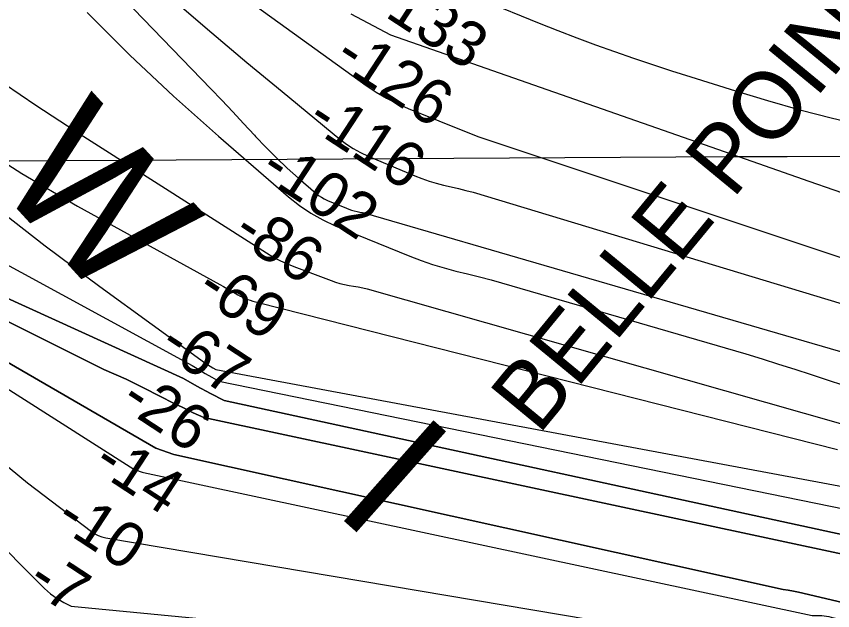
# Model space of a CAD drawing. Extents: x 3477039 to 3515015, y 546746 to 572297.
# Drawn here: x 3503906 to 3505117, y 557632 to 558514 of the extents above; entities that cross this region are included whole.
import ezdxf

# ---------------------------------------------------------------- set-up
doc = ezdxf.new("R2010")
doc.units = 0
for name, color, linetype in [('V-CHAN-NAID', 7, 'Continuous'), ('V-GRID-MAJR', 7, 'Continuous'), ('V-RIVR-IDEN', 7, 'Continuous'), ('V-RIVR-RANG', 7, 'Continuous'), ('V-TOPO-DPTH', 7, 'Continuous'), ('V-TOPO-MAJR', 7, 'Continuous'), ('V-TOPO-MINR', 7, 'Continuous')]:
    doc.layers.add(name, color=color, linetype=linetype)

msp = doc.modelspace()

# ---------------------------------------------------------------- linework, layer by layer
at = {"layer": 'V-GRID-MAJR'}
msp.add_spline([(3481235.517, 558168.281), (3486509.202, 558197.813), (3491782.883, 558228.111), (3497056.56, 558259.177), (3502330.233, 558291.01), (3507603.9, 558323.61), (3512877.563, 558356.976), (3512877.5640000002, 558356.976)], degree=3, dxfattribs=at)
at = {"layer": 'V-TOPO-DPTH'}
for points in [[(3506500.9917128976, 557142.1897201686), (3505846.0415604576, 557327.3330270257), (3505806.201830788, 557342.4864726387), (3505200.3662800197, 557623.7619405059), (3505177.8303129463, 557631.8026959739), (3505154.8950803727, 557638.6216890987), (3505131.6936707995, 557644.6261739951), (3505066.426840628, 557659.6569688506), (3505058.859694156, 557661.2329219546), (3505051.258869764, 557662.5952138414), (3505043.6075284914, 557663.6370139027), (3504139.3339014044, 557863.91423004), (3504112.8657043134, 557873.1514193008), (3503335.878605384, 558323.474024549), (3503325.8384784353, 558331.6517366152), (3503316.103803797, 558340.1609786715), (3503306.8273076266, 558349.1675157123), (3503297.8562637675, 558358.5055827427), (3502899.0589204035, 559090.6295439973)], [(3506500.9917128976, 557142.1897201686), (3505846.0415604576, 557327.3330270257), (3505806.201830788, 557342.4864726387), (3505200.3662800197, 557623.7619405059), (3505177.8303129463, 557631.8026959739), (3505154.8950803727, 557638.6216890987), (3505131.6936707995, 557644.6261739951), (3505066.426840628, 557659.6569688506), (3505058.859694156, 557661.2329219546), (3505051.258869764, 557662.5952138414), (3505043.6075284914, 557663.6370139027), (3504139.3339014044, 557863.91423004), (3504112.8657043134, 557873.1514193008), (3503335.878605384, 558323.474024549), (3503325.8384784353, 558331.6517366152), (3503316.103803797, 558340.1609786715), (3503306.8273076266, 558349.1675157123), (3503297.8562637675, 558358.5055827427), (3502899.0589204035, 559090.6295439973)], [(3502877.3325616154, 559071.9138172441), (3503281.0785888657, 558358.6696567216), (3503294.2358403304, 558344.8062490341), (3503307.7470413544, 558331.3117560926), (3503321.789166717, 558318.3706352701), (3503336.185241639, 558305.7984291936), (3503922.4777188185, 557822.0526050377), (3504017.3169510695, 557749.670580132), (3504022.2604125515, 557746.4185599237), (3504027.4254332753, 557743.6616833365), (3504032.922792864, 557741.6475221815), (3504038.641711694, 557740.1285046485), (3505009.8509295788, 557576.683416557), (3505077.2757781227, 557568.4140612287), (3505109.889195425, 557562.9476940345), (3505141.9919009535, 557555.6231754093), (3505173.3285388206, 557545.5114296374), (3505204.1544649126, 557533.5415324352), (3505758.093547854, 557288.6619279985), (3505800.9207375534, 557274.0436217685), (3506506.6249081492, 557092.795981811)], [(3502877.3325616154, 559071.9138172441), (3503281.0785888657, 558358.6696567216), (3503294.2358403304, 558344.8062490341), (3503307.7470413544, 558331.3117560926), (3503321.789166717, 558318.3706352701), (3503336.185241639, 558305.7984291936), (3503922.4777188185, 557822.0526050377), (3504017.3169510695, 557749.670580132), (3504022.2604125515, 557746.4185599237), (3504027.4254332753, 557743.6616833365), (3504032.922792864, 557741.6475221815), (3504038.641711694, 557740.1285046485), (3505009.8509295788, 557576.683416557), (3505077.2757781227, 557568.4140612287), (3505109.889195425, 557562.9476940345), (3505141.9919009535, 557555.6231754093), (3505173.3285388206, 557545.5114296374), (3505204.1544649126, 557533.5415324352), (3505758.093547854, 557288.6619279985), (3505800.9207375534, 557274.0436217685), (3506506.6249081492, 557092.795981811)], [(3503334.601970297, 558339.9441056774), (3504035.767453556, 557989.842301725), (3504068.9176176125, 557975.5550605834), (3504079.772465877, 557970.3385401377), (3504090.5839579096, 557965.0349739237), (3504101.3304155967, 557959.6008390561), (3504112.033517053, 557954.0796584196), (3504121.563831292, 557949.0901441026), (3504137.0728682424, 557941.1606254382), (3504152.679562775, 557933.4332326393), (3504168.43274368, 557926.0090286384), (3504184.2835821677, 557918.7869505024), (3505138.765858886, 557714.5246502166)], [(3505138.765858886, 557714.5246502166), (3504184.2835821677, 557918.7869505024), (3504168.43274368, 557926.0090286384), (3504152.679562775, 557933.4332326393), (3504137.0728682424, 557941.1606254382), (3504121.563831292, 557949.0901441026), (3504112.033517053, 557954.0796584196), (3504101.3304155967, 557959.6008390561), (3504090.5839579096, 557965.0349739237), (3504079.772465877, 557970.3385401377), (3504068.9176176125, 557975.5550605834), (3504035.767453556, 557989.842301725), (3503334.601970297, 558339.9441056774)], [(3503377.330386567, 558330.1360154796), (3504153.827520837, 557976.6224192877), (3504173.7698310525, 557965.4259619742), (3504193.9555671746, 557954.6745690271), (3504214.303587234, 557944.2198856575), (3505198.9951967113, 557730.3329810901), (3505221.0530619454, 557722.6416449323), (3505243.064786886, 557714.8192389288), (3505265.0457516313, 557706.9094530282), (3505818.757587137, 557461.7763037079), (3505854.122499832, 557445.0231063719), (3505889.805370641, 557428.9582564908), (3505925.700213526, 557413.3523049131), (3505935.954798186, 557409.011585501), (3505977.317117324, 557392.0573467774), (3506018.9205675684, 557375.7391397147), (3506515.222038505, 557207.114851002)], [(3506515.222038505, 557207.114851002), (3506018.9205675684, 557375.7391397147), (3505977.317117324, 557392.0573467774), (3505935.954798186, 557409.011585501), (3505925.700213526, 557413.3523049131), (3505889.805370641, 557428.9582564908), (3505854.122499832, 557445.0231063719), (3505818.757587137, 557461.7763037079), (3505265.0457516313, 557706.9094530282), (3505243.064786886, 557714.8192389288), (3505221.0530619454, 557722.6416449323), (3505198.9951967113, 557730.3329810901), (3504214.303587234, 557944.2198856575), (3504193.9555671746, 557954.6745690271), (3504173.7698310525, 557965.4259619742), (3504153.827520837, 557976.6224192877), (3503377.330386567, 558330.1360154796)]]:
    msp.add_lwpolyline(points, dxfattribs=at)
at = {"layer": 'V-TOPO-MAJR'}
for points in [[(3503024.972215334, 559208.2330596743), (3503380.9675227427, 558432.7566262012), (3503385.992040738, 558425.930649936), (3503391.552103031, 558419.6481297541), (3503397.9154817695, 558414.1807936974), (3504166.708622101, 557996.189345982), (3504176.3995601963, 557990.1043889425), (3504186.1832951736, 557984.1768214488), (3504196.1062254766, 557978.485338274), (3504206.121952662, 557972.9512446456), (3505160.1291420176, 557777.863512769), (3505197.6312276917, 557764.9533514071), (3505235.0811225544, 557751.8949322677), (3505272.4527312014, 557738.6141264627), (3505309.7721490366, 557725.18506288), (3505493.4171094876, 557658.4848615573), (3505531.3089105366, 557644.5280876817), (3505569.1141038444, 557630.3436201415), (3505606.789385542, 557615.8176121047), (3505792.764111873, 557537.3841303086), (3505808.850715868, 557529.9634552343), (3505853.5234596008, 557509.252708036), (3506497.3996902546, 557279.1968156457)], [(3504051.260086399, 558554.5780567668), (3504194.502089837, 558406.5210614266), (3504210.8100476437, 558389.5153226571), (3504227.0169263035, 558372.4146314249), (3504243.0721862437, 558355.1715114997), (3504259.026367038, 558337.833439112), (3504260.8322589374, 558335.8534287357), (3504276.08233472, 558319.7160289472), (3504291.697570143, 558303.9534017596), (3504307.860545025, 558288.752933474), (3504324.3886795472, 558273.9272377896), (3504350.2513127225, 558251.5416219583), (3504354.2547642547, 558248.4053031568), (3504358.4303562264, 558245.5490043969), (3504362.8641588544, 558243.1127356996), (3504367.4701019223, 558240.9564870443), (3504395.5626224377, 558229.444304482), (3504399.436286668, 558227.9753437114), (3504403.3531447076, 558226.6455962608), (3504407.33479346, 558225.5246687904), (3504411.359636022, 558224.5429546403), (3504415.4155157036, 558223.6592675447), (3504419.469304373, 558222.7661674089), (3504423.5199565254, 558221.8589477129), (3505300.2804424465, 557966.7400019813)]]:
    msp.add_lwpolyline(points, dxfattribs=at)
at = {"layer": 'V-TOPO-MINR'}
for points in [[(3502899.0589204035, 559090.6295439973), (3503297.8562637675, 558358.5055827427), (3503306.8273076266, 558349.1675157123), (3503316.103803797, 558340.1609786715), (3503325.8384784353, 558331.6517366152), (3503335.878605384, 558323.474024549), (3504112.8657043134, 557873.1514193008), (3504139.3339014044, 557863.91423004), (3505043.6075284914, 557663.6370139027), (3505051.258869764, 557662.5952138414), (3505058.859694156, 557661.2329219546), (3505066.426840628, 557659.6569688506), (3505131.6936707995, 557644.6261739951), (3505154.8950803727, 557638.6216890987), (3505177.8303129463, 557631.8026959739), (3505200.3662800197, 557623.7619405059), (3505806.201830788, 557342.4864726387), (3505846.0415604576, 557327.3330270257), (3506500.9917128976, 557142.1897201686)], [(3502877.3325616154, 559071.9138172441), (3503281.0785888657, 558358.6696567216), (3503294.2358403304, 558344.8062490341), (3503307.7470413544, 558331.3117560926), (3503321.789166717, 558318.3706352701), (3503336.185241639, 558305.7984291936), (3503922.4777188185, 557822.0526050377), (3504017.3169510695, 557749.670580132), (3504022.2604125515, 557746.4185599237), (3504027.4254332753, 557743.6616833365), (3504032.922792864, 557741.6475221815), (3504038.641711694, 557740.1285046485), (3505009.8509295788, 557576.683416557), (3505077.2757781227, 557568.4140612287), (3505109.889195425, 557562.9476940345), (3505141.9919009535, 557555.6231754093), (3505173.3285388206, 557545.5114296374), (3505204.1544649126, 557533.5415324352), (3505758.093547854, 557288.6619279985), (3505800.9207375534, 557274.0436217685), (3506506.6249081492, 557092.795981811)], [(3503958.7989348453, 558747.7692138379), (3504425.0029157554, 558411.451222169), (3504439.821721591, 558401.5621005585), (3504455.0566016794, 558392.4279702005), (3504470.9155931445, 558384.4263267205), (3504487.1906588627, 558377.1796744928), (3504578.093316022, 558340.6156639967), (3504592.24211224, 558335.2997805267), (3505246.7613787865, 558117.254350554)], [(3504144.4475594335, 558533.3983857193), (3504195.995846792, 558489.2856136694), (3504247.9400146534, 558445.6396973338), (3504300.1481028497, 558402.3050181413), (3504385.7322256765, 558331.9166199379), (3504395.6299409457, 558324.4803561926), (3504405.8992872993, 558317.6607175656), (3504416.7260802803, 558311.7660166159), (3504427.924504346, 558306.4879407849), (3504497.2723958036, 558277.4534196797), (3504507.7294526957, 558273.3784910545), (3504518.3012651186, 558269.657502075), (3504529.0452108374, 558266.4674225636), (3504539.903912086, 558263.6312826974), (3504550.8430260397, 558261.036808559), (3504561.773941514, 558258.4085808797), (3504572.6925592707, 558255.7297228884), (3504583.6029785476, 558253.0171113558), (3505335.4769611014, 558025.469634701)], [(3504599.2695187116, 558537.3979866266), (3504681.787943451, 558503.8832473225), (3504709.511280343, 558492.8572222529), (3504737.3367599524, 558482.1012510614), (3504765.315453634, 558471.7503606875), (3504793.3962900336, 558461.6695241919), (3504821.6006434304, 558451.9323906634), (3504849.8674792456, 558442.3832989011), (3504878.228038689, 558433.1162697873), (3504906.65108055, 558424.0372824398), (3504972.9797663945, 558403.2138714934), (3505020.740879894, 558388.8755679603), (3505068.7183042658, 558375.3426846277), (3505117.0201949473, 558363.0179315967), (3505165.538396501, 558351.4985987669)], [(3504010.9776380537, 558519.5536082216), (3504074.1089136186, 558456.4784810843), (3504139.2866456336, 558395.5203572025), (3504205.828681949, 558335.9735688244), (3504309.8242840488, 558245.9566848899), (3504325.925169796, 558233.3430585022), (3504342.7184760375, 558221.8558303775), (3504360.550413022, 558212.058199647), (3504379.0747705, 558203.3869671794), (3504489.5165798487, 558158.1344992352), (3504506.344051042, 558151.6895062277), (3504523.341545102, 558145.7717649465), (3504540.5940734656, 558140.6449012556), (3504558.0166246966, 558136.045289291), (3504575.547696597, 558131.7661027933), (3504593.052603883, 558127.3843099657), (3504610.5182642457, 558122.8486076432), (3504988.5843077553, 558013.2980278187), (3505012.7594639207, 558005.7234277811), (3505036.9161664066, 557998.0907877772), (3505061.0451883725, 557990.3710878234), (3505085.15575666, 557982.593347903), (3505109.2402935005, 557974.7351619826), (3505133.308576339, 557966.827757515)], [(3504402.44290378, 558517.8803172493), (3504461.2732634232, 558486.6605969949), (3505007.1499785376, 558295.8068325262), (3505081.6350242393, 558269.4924616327), (3505156.23545844, 558243.5013498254)], [(3503864.712219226, 558429.4049195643), (3503935.0020237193, 558381.9646119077), (3504006.026585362, 558335.5865805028), (3504276.8602020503, 558163.1175538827), (3504286.6237034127, 558157.3204975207), (3504296.5976858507, 558151.9449436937), (3504306.8873899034, 558147.2016436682), (3504317.387575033, 558142.8798461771), (3504373.0469883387, 558121.9787901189), (3504379.536122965, 558119.7563318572), (3504386.094299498, 558117.7914621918), (3504392.7560388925, 558116.2129754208), (3504399.486820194, 558114.892077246), (3504406.2616727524, 558113.7227072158), (3504413.025701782, 558112.4957656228), (3504419.7734955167, 558111.1824666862), (3504426.510465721, 558109.8115961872), (3505193.242249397, 557891.8714720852)], [(3503334.601970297, 558339.9441056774), (3504035.767453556, 557989.842301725), (3504068.9176176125, 557975.5550605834), (3504079.772465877, 557970.3385401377), (3504090.5839579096, 557965.0349739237), (3504101.3304155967, 557959.6008390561), (3504112.033517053, 557954.0796584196), (3504121.563831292, 557949.0901441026), (3504137.0728682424, 557941.1606254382), (3504152.679562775, 557933.4332326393), (3504168.43274368, 557926.0090286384), (3504184.2835821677, 557918.7869505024), (3505138.765858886, 557714.5246502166)], [(3503377.330386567, 558330.1360154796), (3504153.827520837, 557976.6224192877), (3504173.7698310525, 557965.4259619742), (3504193.9555671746, 557954.6745690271), (3504214.303587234, 557944.2198856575), (3505198.9951967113, 557730.3329810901), (3505221.0530619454, 557722.6416449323), (3505243.064786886, 557714.8192389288), (3505265.0457516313, 557706.9094530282), (3505818.757587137, 557461.7763037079), (3505854.122499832, 557445.0231063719), (3505889.805370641, 557428.9582564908), (3505925.700213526, 557413.3523049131), (3505935.954798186, 557409.011585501), (3505977.317117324, 557392.0573467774), (3506018.9205675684, 557375.7391397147), (3506515.222038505, 557207.114851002)], [(3503833.4090288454, 558332.0453846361), (3503913.9344395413, 558280.7578136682), (3503996.436372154, 558232.3916034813), (3504207.729278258, 558116.275147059), (3504213.4182443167, 558113.11766718), (3504219.089268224, 558109.9285918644), (3504224.7333789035, 558106.692123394), (3504230.359547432, 558103.4240594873), (3504234.6160060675, 558100.9277146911), (3504238.1454901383, 558098.9786622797), (3504241.7346092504, 558097.1548856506), (3504245.413180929, 558095.5190226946), (3504249.1513876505, 558094.0084355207), (3504252.9610667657, 558092.6847585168), (3504256.805854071, 558091.4836021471), (3504260.7033036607, 558090.4662267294), (3504264.63586144, 558089.5713719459), (3505124.34902205, 557871.3367019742)], [(3503336.516935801, 558315.2390006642), (3504080.194761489, 557842.2344729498), (3504081.6380675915, 557841.795931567), (3504085.9498482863, 557840.2000748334), (3504088.105542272, 557839.40045189), (3504092.4404778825, 557837.8678082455), (3504094.6197195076, 557837.1347875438), (3505086.855972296, 557625.1976479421), (3505090.3935266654, 557625.2970009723), (3505093.929734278, 557625.3085839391), (3505097.4639217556, 557625.1885118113), (3505100.9967624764, 557624.9806696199), (3505104.516586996, 557624.6283647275), (3505108.020481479, 557624.1719772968), (3505111.5004809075, 557623.5594660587), (3505114.9645502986, 557622.8428722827), (3505145.5824297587, 557615.7915172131)], [(3503868.8222791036, 558235.5077649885), (3503948.5463595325, 558173.6120061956), (3504029.4845201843, 558113.2342463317), (3504185.288108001, 558000.475637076), (3504189.2873035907, 557997.6981338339), (3504193.3536088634, 557995.0272599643), (3504197.520578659, 557992.5163301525), (3504201.754658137, 557990.1120297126), (3505184.7004285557, 557806.5536618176)], [(3503681.150773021, 557932.6906730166), (3503947.5712327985, 557665.0149535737), (3503956.7347198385, 557657.455774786), (3503966.305377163, 557650.5179394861), (3503976.4867899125, 557644.5121194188), (3503987.075372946, 557639.1276428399), (3505112.31194813, 557530.474487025), (3505127.763398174, 557526.9488266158), (3505142.846156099, 557522.0817943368), (3505157.6831192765, 557516.320514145), (3505219.9934737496, 557488.9111001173), (3505225.4202067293, 557486.3908046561), (3505230.771685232, 557483.726752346), (3505236.010282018, 557480.8470647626), (3505241.1736243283, 557477.8236203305), (3505847.321716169, 557219.8809479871), (3506490.993503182, 557079.3395301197)]]:
    msp.add_lwpolyline(points, dxfattribs=at)

# ---------------------------------------------------------------- texts
at = {"layer": 'V-CHAN-NAID'}
msp.add_text('BELLE POINT "142" (142.4)', height=100.00000200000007, rotation=50.552189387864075, dxfattribs=at).set_placement((3504680.7064425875, 557891.4093559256))
at = {"layer": 'V-RIVR-IDEN'}
for s, height, rotation, p in [('W', 199.9995980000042, 312.4754335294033, (3503868.9412239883, 558269.530434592)), ('I', 199.999598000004, 318.3828139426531, (3504373.5592147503, 557781.6084104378))]:
    msp.add_text(s, height=height, rotation=rotation, dxfattribs=at).set_placement(p)
at = {"layer": 'V-RIVR-RANG'}
for s, p in [('-133', (3504426.297870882, 558530.9652507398)), ('-126', (3504374.3583936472, 558445.4427418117)), ('-116', (3504333.449354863, 558352.6898438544)), ('-102', (3504263.8601761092, 558278.7359573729)), ('-86', (3504223.8335724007, 558185.4046282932)), ('-69', (3504169.9086162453, 558101.1835893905)), ('-67', (3504114.429520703, 558017.9812799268)), ('-26', (3504056.9847022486, 557936.0674905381)), ('-14', (3504016.296272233, 557843.1699848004)), ('-10', (3503960.3858371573, 557760.2504159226)), ('-7', (3503918.584485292, 557668.082424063))]:
    msp.add_text(s, height=67.00000000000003, rotation=326.7553888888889, dxfattribs=at).set_placement(p)

doc.saveas('drawing.dxf')
